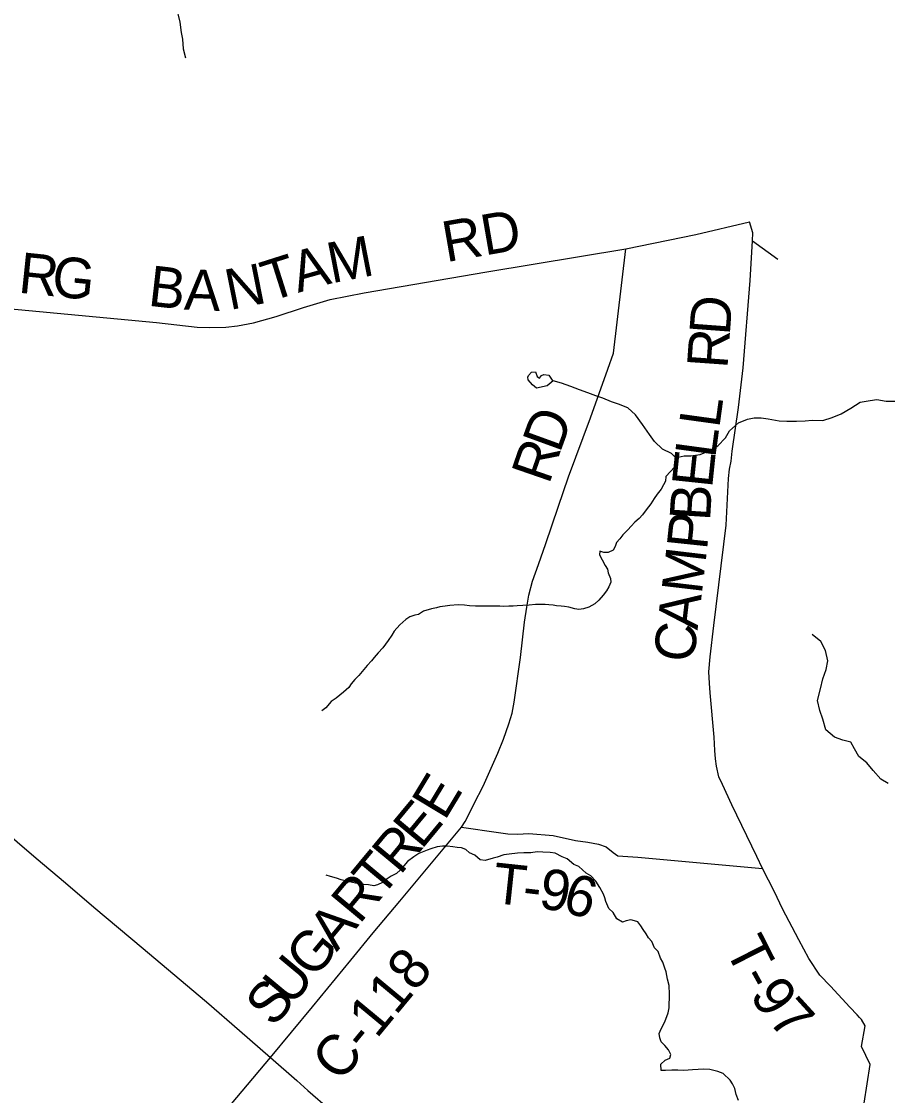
# Model space of a CAD drawing. Extents: x 1310247 to 1664935, y 235267 to 584339.
# Drawn here: x 1504571 to 1510976, y 363709 to 371649 of the extents above; entities that cross this region are included whole.
import ezdxf

# ---------------------------------------------------------------- set-up
doc = ezdxf.new("R2010")
doc.units = 0
for name, color, linetype in [('GM_X_County_Road', 7, 'Continuous'), ('GM_X_County_Road_Text', 7, 'Continuous'), ('GM_X_Minor_Lake', 7, 'Continuous'), ('GM_X_Minor_River', 7, 'Continuous'), ('GM_X_State_Route', 7, 'Continuous'), ('GM_X_Township_Road', 7, 'Continuous'), ('GM_X_Township_Road_Text', 7, 'Continuous'), ('GM_X_Township_ROW', 7, 'Continuous')]:
    doc.layers.add(name, color=color, linetype=linetype)

msp = doc.modelspace()

# ---------------------------------------------------------------- linework, layer by layer
at = {"layer": 'GM_X_County_Road'}
for points in [[(1503966.6, 369574.5), (1505569.6, 369422.8), (1505870.2, 369388.4), (1505958.9, 369387), (1506083.4, 369389.8), (1506169.3, 369398.4), (1506288.1, 369421.3), (1506454.1, 369468.6), (1506655.9, 369534.4), (1506853.4, 369593.1), (1507105.4, 369643.2), (1508011.3, 369799.2), (1509040.4, 369968.5), (1509558.6, 370073.4), (1509955.5, 370167.9)], [(1509977.5, 370027.6), (1510163.4, 369892.9)], [(1506412.5, 363990.8), (1506724.5, 364364.9), (1507006.1, 364710.7), (1507172.6, 364911.1), (1507369.5, 365145.4), (1507825.4, 365692.4), (1507851.5, 365736.1), (1507886.1, 365801.8), (1507920, 365868.8), (1507986.4, 365996.6), (1508092.9, 366239.3), (1508136, 366342.4), (1508175.5, 366458.1), (1508200.2, 366535), (1508215.7, 366618.3), (1508260.9, 366947.9), (1508290.5, 367208.3), (1508307.4, 367320.5), (1508323, 367407.3), (1508349.8, 367512.5), (1508393.5, 367633.9), (1508448.6, 367789.8), (1508540.4, 368058.7), (1508617.3, 368283.8), (1508778.2, 368720), (1508906.6, 369078.5), (1508949, 369196.4), (1509040.4, 369968.5)]]:
    msp.add_lwpolyline(points, dxfattribs=at)
at = {"layer": 'GM_X_Minor_Lake'}
for points in [[(1508503.1, 368991.6), (1508458.3, 368956.3), (1508379.8, 368937.6), (1508350.2, 368962.2), (1508318.8, 369000.9), (1508315.1, 369019), (1508321.4, 369032.9), (1508343.9, 369056.6)], [(1508343.9, 369056.6), (1508372, 369058.1), (1508385.4, 369023.8), (1508401.2, 369013.5), (1508417.6, 369031.2), (1508433.8, 369039), (1508469.8, 369034.3), (1508501.2, 368990.1)]]:
    msp.add_lwpolyline(points, dxfattribs=at)
at = {"layer": 'GM_X_Minor_River'}
for points in [[(1505746.4, 372192.2), (1505731.8, 372197.3), (1505718.5, 372127.3), (1505705.5, 372067.3), (1505692.4, 372009.3), (1505686.9, 371921.1), (1505694, 371866.8), (1505708.7, 371784.2), (1505729.2, 371695.5), (1505742.4, 371645.1), (1505751.2, 371568.7), (1505762.4, 371518.3), (1505767.2, 371448), (1505784.1, 371379.5)], [(1509408.8, 368425.1), (1509377.4, 368454.9), (1509311.8, 368488.1), (1509252.7, 368543.3), (1509215.6, 368596.1), (1509164.8, 368669.2), (1509112, 368740.3), (1509054.8, 368793.4), (1508987.2, 368820.7), (1508933.4, 368837.7), (1508869.7, 368864.9), (1508817.9, 368881.8), (1508760.1, 368902.9), (1508698.4, 368926), (1508634.7, 368951.2), (1508564.9, 368974.5), (1508503.1, 368991.6)], [(1509336.8, 368286.4), (1509403.6, 368356.2), (1509404.9, 368424.3), (1509471.3, 368437.2), (1509521.4, 368438.3), (1509589.8, 368449.1), (1509668.6, 368479.8), (1509721.3, 368513), (1509776.6, 368572.2), (1509807.6, 368623.8), (1509872.9, 368682.8), (1509939.6, 368709.7), (1509989.9, 368718.8), (1510042, 368717.9), (1510092, 368711), (1510174, 368697.5), (1510232.1, 368694.5), (1510302.2, 368693.3), (1510366.4, 368696.2), (1510418.7, 368701.3), (1510496.8, 368699.9), (1510565.4, 368720.8), (1510632.1, 368747.7), (1510703.1, 368790.5), (1510772.1, 368835.4), (1510846.5, 368848.2), (1510896.8, 368855.3), (1510964.7, 368842.1), (1511032.9, 368842.9)], [(1509336.8, 368286.4), (1509334, 368250.4), (1509319.4, 368222.6), (1509302.8, 368192.9), (1509272, 368155.4), (1509249.2, 368121.8), (1509226.4, 368082.1), (1509191.5, 368038.7), (1509162.6, 368001.2), (1509138.1, 367975.6), (1509107.5, 367948.2), (1509078.9, 367918.7), (1509054.3, 367891.2), (1509019.4, 367853.8), (1508994.8, 367824.2), (1508970.2, 367798.6), (1508961.6, 367766.7), (1508947, 367741), (1508908.6, 367723.7), (1508876.6, 367724.4), (1508848.8, 367733), (1508846.2, 367707), (1508865.5, 367670.4), (1508888.6, 367627.8), (1508904, 367601.4), (1508909.5, 367573.2), (1508926.6, 367530.8), (1508930, 367504.6), (1508915.3, 367470.8), (1508896.6, 367439.1), (1508871.9, 367407.5), (1508841.2, 367372.1), (1508810.6, 367344.6), (1508768, 367319.4), (1508727.7, 367306.2), (1508693.6, 367303), (1508663.7, 367307.6), (1508617.9, 367318.6), (1508588, 367323.2), (1508562.1, 367327.8), (1508528.1, 367330.5), (1508502.2, 367335), (1508470.2, 367335.7), (1508444.2, 367338.2), (1508414.2, 367338.9), (1508372.2, 367339.8), (1508326, 367334.7), (1508279.9, 367331.6), (1508235.8, 367328.6), (1508207.8, 367327.1), (1508175.8, 367325.8), (1508135.7, 367324.6), (1508107.7, 367327.2), (1508051.7, 367326.4), (1508021.7, 367327), (1507981.6, 367325.8), (1507927.6, 367327), (1507883.7, 367329.9), (1507847.7, 367334.7), (1507801.7, 367335.6), (1507739.6, 367332.9), (1507705.5, 367327.6), (1507665.3, 367322.4), (1507639.2, 367315), (1507603, 367307.7), (1507544.6, 367288.8), (1507506, 367265.6), (1507479.9, 367260.1), (1507443.6, 367246.8), (1507413.2, 367227.4), (1507370.3, 367188.2), (1507327.3, 367142.9), (1507310.7, 367113.2), (1507283.8, 367073.6), (1507242.7, 367018.3), (1507209.9, 366982.9), (1507179.1, 366947.5), (1507158.6, 366921.8), (1507127.8, 366888.4), (1507103.2, 366858.8), (1507066.2, 366813.4), (1507035.6, 366784), (1507008.9, 366752.4), (1506992.3, 366726.7), (1506951.6, 366691.5), (1506925.1, 366667.9), (1506898.6, 366646.4), (1506862, 366621.1), (1506823, 366575.8), (1506792.5, 366552.3)], [(1510981.2, 366016.1), (1510925.6, 366047.2), (1510870.6, 366112.4), (1510823.5, 366169.5), (1510764.2, 366214.7), (1510731.1, 366271.5), (1510704, 366322.2), (1510646, 366335.3), (1510582.3, 366358.5), (1510519.1, 366413.8), (1510496.4, 366490.5), (1510475.5, 366555.2), (1510458.8, 366629.8), (1510480.4, 366715.7), (1510497.7, 366789.7), (1510521, 366857.5), (1510534.1, 366921.6), (1510517.5, 367000.2), (1510482.5, 367065), (1510419.3, 367116.4)], [(1507645.9, 365547.6), (1507597.6, 365532.6), (1507571.3, 365523.1), (1507510.8, 365498.3), (1507472.2, 365473), (1507425.5, 365439.9), (1507374.2, 365378.8), (1507343.6, 365351.4), (1507305.1, 365330.1), (1507276.7, 365310.6), (1507242.1, 365283.3), (1507203.7, 365266), (1507177.5, 365258.5), (1507137.7, 365267.4), (1507103.7, 365270.1), (1507067.8, 365276.9), (1507041.9, 365279.4), (1506996, 365288.4), (1506964.2, 365297.1), (1506934.3, 365303.7), (1506900.5, 365316.5), (1506856.7, 365327.4), (1506824.9, 365338.1)], [(1509873.8, 363671.7), (1509856.8, 363716.2), (1509845.7, 363760.6), (1509828.4, 363795), (1509813, 363823.4), (1509760, 363872.7), (1509720.3, 363887.6), (1509662.5, 363900.8), (1509614.5, 363903.8), (1509574.5, 363900.6), (1509532.4, 363899.5), (1509500.3, 363896.2), (1509466.3, 363894.9), (1509424.2, 363895.8), (1509380.2, 363896.7), (1509334.2, 363893.6), (1509302.1, 363894.3), (1509299.1, 363940.5), (1509331.8, 363969.9), (1509366.1, 363985.2), (1509372.7, 364013.2), (1509355.4, 364047.6), (1509328, 364078.3), (1509302.6, 364106.9), (1509291.2, 364135.2), (1509287.9, 364167.4), (1509302.7, 364203.2), (1509329.8, 364254.8), (1509353.2, 364320.5), (1509361.9, 364356.4), (1509364.1, 364458.6), (1509361.4, 364522.9), (1509348.4, 364569.3), (1509339.5, 364623.6), (1509328.1, 364650), (1509315, 364694.4), (1509297.7, 364724.8), (1509278.7, 364773.3), (1509253.3, 364802), (1509232.2, 364848.5), (1509206.8, 364875.1), (1509191.4, 364905.6), (1509168, 364936.1), (1509150.6, 364962.6), (1509129.2, 364993.1), (1509103.4, 365001.7), (1509077.5, 365008.2), (1509043.3, 365000.9), (1509015.1, 364991.5), (1508973.6, 365016.4), (1508946.5, 365063.1), (1508915.1, 365091.8), (1508892.2, 365144.5), (1508884.8, 365170.7), (1508875.3, 365197), (1508848.4, 365247.7), (1508819.3, 365294.5), (1508782.1, 365333.3), (1508746.5, 365352.1), (1508693.5, 365401.4), (1508655.8, 365418.2), (1508606.7, 365459.4), (1508569, 365474.2), (1508517.5, 365501.3), (1508481.6, 365506.1), (1508427.6, 365509.2), (1508383.6, 365510.1), (1508337.4, 365503.1), (1508285.4, 365502.2), (1508239.3, 365501.1), (1508177.1, 365494.4), (1508137, 365489.2), (1508088.6, 365472.2), (1508058.4, 365464.8), (1508000, 365446), (1507962.1, 365450.8), (1507922.8, 365485.7), (1507885.2, 365504.5), (1507857.6, 365527.2), (1507825.9, 365539.9), (1507791.9, 365542.6), (1507760, 365547.2), (1507718.1, 365552.1), (1507684, 365552.8), (1507645.9, 365547.6)]]:
    msp.add_lwpolyline(points, dxfattribs=at)
at = {"layer": 'GM_X_State_Route'}
msp.add_lwpolyline([(1504449.9, 365660.4), (1504538.3, 365585.4), (1504680.8, 365463), (1504897.9, 365281.2), (1505107.4, 365100.4), (1505470, 364796.2), (1505644.1, 364649.9), (1505938.7, 364401.2), (1506183.6, 364190.7), (1506412.5, 363990.8), (1506608.3, 363819.6), (1506688.6, 363746.9), (1506854.1, 363603.4), (1507006.2, 363469.5), (1507141.1, 363350.9), (1507199.7, 363303.4)], dxfattribs=at)
at = {"layer": 'GM_X_Township_Road'}
for points in [[(1510768.6, 364285.8), (1510750.3, 364306.5), (1510696.2, 364362), (1510553.5, 364517.3), (1510476.2, 364599.5), (1510393.3, 364722.5), (1510320.2, 364859.6), (1510197.9, 365090.1), (1510138.9, 365213.8), (1510051, 365386.6), (1510008.9, 365476.6), (1509824.7, 365858.9), (1509755.9, 366009.3), (1509729.3, 366064.3), (1509709.8, 366144.8), (1509703.1, 366198.4), (1509699.5, 366258.8), (1509694, 366358.8), (1509664.1, 366686.1), (1509659.8, 366758.1), (1509654.4, 366841), (1509664.1, 366953.2), (1509692.2, 367184.9), (1509782.4, 367926.8), (1509800.5, 368271.1), (1509806.8, 368340.1), (1509818.3, 368399.9), (1509827.5, 368473.6), (1509873.8, 368796.1), (1509909.2, 369089.4), (1509959.8, 369735.6), (1509977.5, 370027.6), (1509978.7, 370086.2), (1509955.5, 370167.9)], [(1507825.4, 365692.4), (1508098.6, 365653.6), (1508167, 365643), (1508239, 365642.3), (1508323.7, 365647.2), (1508502.2, 365630.3), (1508668.1, 365595), (1508759.1, 365582.3), (1508838.2, 365567.5), (1508893.9, 365547.7), (1508946.1, 365506.1), (1508980.7, 365481.4), (1509128.9, 365470.1), (1510051, 365386.6)], [(1505369.3, 361975.6), (1505367.6, 362053.7), (1505376.3, 362190.7), (1505393.9, 362347), (1505422, 362505.1), (1505451.8, 362631.6), (1505507.1, 362765), (1505546.5, 362854.3), (1505618, 362980.8), (1505716.7, 363157.4), (1505802.1, 363268.9), (1505953.8, 363446.7), (1506412.5, 363990.8)]]:
    msp.add_lwpolyline(points, dxfattribs=at)
at = {"layer": 'GM_X_Township_ROW'}
msp.add_lwpolyline([(1509632.5, 362519), (1509653.6, 362512), (1509962.8, 362548.2), (1510241.2, 362661.3), (1510438.5, 362824), (1510629.7, 363089.2), (1510739.2, 363269.7), (1510772, 363525.9), (1510802.5, 363653.7), (1510847.8, 363937.8), (1510781.9, 364071.7), (1510809.3, 364223.5), (1510781.9, 364270.6), (1510768.6, 364285.8)], dxfattribs=at)

# ---------------------------------------------------------------- texts
at = {"layer": 'GM_X_County_Road_Text'}
for s, rotation, p in [('RD', 9.86472, (1507711.5, 369869.1)), ('M', 11.01047, (1506864, 369712.6)), ('R', 354.10143, (1504542.1, 369645.2)), ('T', 17.6042, (1506404.8, 369575.6)), ('A', 15.68946, (1506616.1, 369642.7)), ('G', 354.10182, (1504787.1, 369619.9)), ('N', 11.21768, (1506110.5, 369515.1)), ('B', 353.48352, (1505500.9, 369548.9)), ('A', 357.84762, (1505770.6, 369519)), ('D', 70.05237, (1508551.7, 368452)), ('R', 70.97693, (1508471.8, 368220.3)), ('E', 58.87589, (1507700.5, 365734.3)), ('E', 50.35307, (1507529.1, 365521.8)), ('R', 50.2792, (1507371.4, 365332)), ('T', 50.27261, (1507228, 365159.4)), ('R', 50.27163, (1507070.5, 364969.8)), ('A', 50.27518, (1506901.8, 364766.8)), ('G', 50.27231, (1506733, 364563.7)), ('C-118', 50.40339, (1506927.6, 363797.6)), ('U', 50.27231, (1506564.3, 364360.7)), ('S', 50.27381, (1506434.9, 364205))]:
    msp.add_text(s, height=300, rotation=rotation, dxfattribs=at).set_placement(p)
at = {"layer": 'GM_X_Township_Road_Text'}
for s, rotation, p in [('D', 85.74503, (1509808.6, 369323.8)), ('R', 85.94927, (1509791.2, 369078.3)), ('L', 82.14565, (1509731, 368637.6)), ('L', 82.30141, (1509700.9, 368415.4)), ('E', 83.98045, (1509677.7, 368194.6)), ('B', 86.43134, (1509662.6, 367952)), ('P', 83.97397, (1509640.2, 367736.7)), ('M', 83.2564, (1509601.5, 367409.3)), ('A', 83.23322, (1509570.4, 367147)), ('C', 83.23224, (1509541.4, 366902.3)), ('T', 353.86, (1508045.7, 365134.1)), ('9', 351.43089, (1508387.8, 365096.3)), ('6', 344.48313, (1508561.2, 365070.8)), ('-', 353.36199, (1508268.1, 365110.2)), ('T', 296.91483, (1509769.5, 364793.8)), ('-', 298.98832, (1509876.6, 364583.2)), ('9', 303.94753, (1509951.1, 364451.3)), ('7', 312.41082, (1510084.1, 364260.1))]:
    msp.add_text(s, height=300, rotation=rotation, dxfattribs=at).set_placement(p)

doc.saveas('drawing.dxf')
